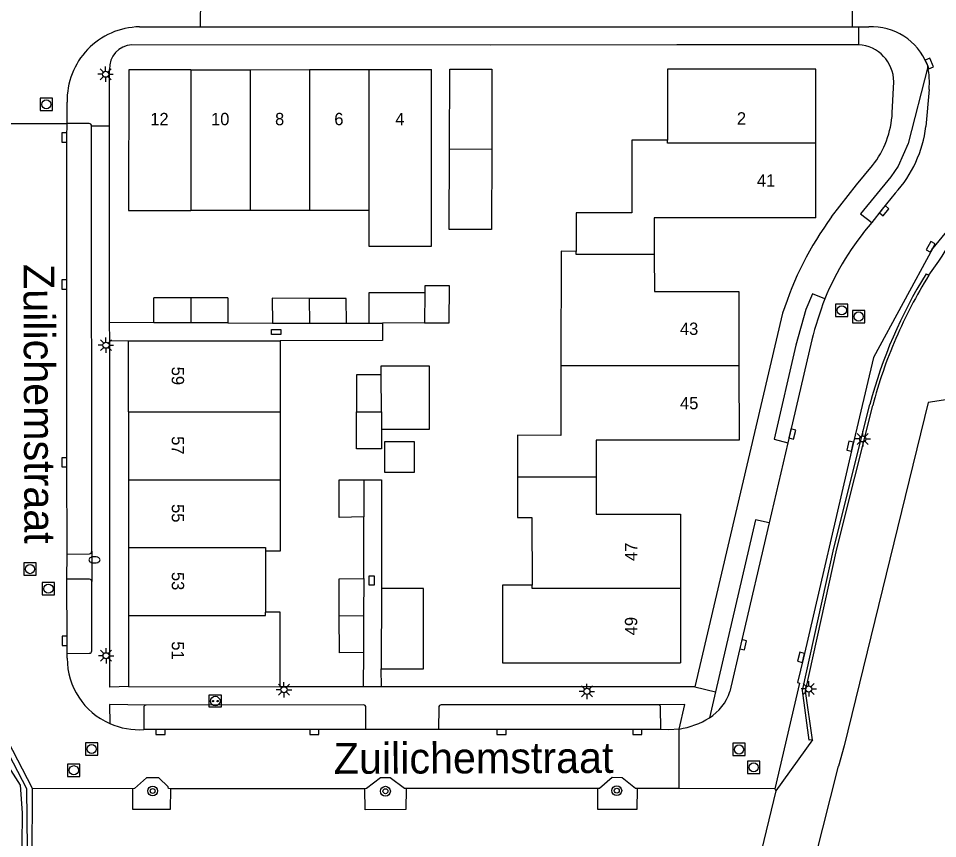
# Model space of a CAD drawing. Extents: x 125000 to 129004, y 397500 to 399008.
# Drawn here: x 127371.7 to 127446.2, y 397708.6 to 397775.1 of the extents above; entities that cross this region are included whole.
import ezdxf

# ---------------------------------------------------------------- set-up
doc = ezdxf.new("R2010")
doc.units = 0
for name, color, linetype in [('gg-afsc-draadraster', 7, 'Continuous'), ('gg-afsc-faunaraster', 7, 'Continuous'), ('gg-afsc-hekwerk', 7, 'Continuous'), ('gg-afsc-lijn faunaraster', 7, 'Continuous'), ('gg-anno-huisnummerreeks BGT', 7, 'Continuous'), ('gg-anno-openbare ruimte label', 7, 'Continuous'), ('gg-bbg-bijgebouw', 7, 'Continuous'), ('gg-bbg-gedigitaliseerde bebouwing', 7, 'Continuous'), ('gg-bbg-gedigitaliseerde bijgebouw', 7, 'Continuous'), ('gg-bbg-hoofdgebouw', 7, 'Continuous'), ('gg-bbg-luifel en loopbrug', 7, 'Continuous'), ('gg-bbg-tussenscheiding', 7, 'Continuous'), ('gg-knt-verharding', 7, 'Continuous'), ('gg-knt-verharding nz', 7, 'Continuous'), ('gg-kntw-bovenkant insteek waterloop', 7, 'Continuous'), ('gt-grn-groengrens', 7, 'Continuous'), ('gt-grn-vlakafsluiter', 7, 'Continuous'), ('gt-symb-boom', 7, 'Continuous'), ('gt-symb-brandkraan', 7, 'Continuous'), ('gt-symb-kolk', 7, 'Continuous'), ('gt-symb-kolk center center', 7, 'Continuous'), ('gt-symb-laadpunt elektrisch vervoer', 7, 'Continuous'), ('gt-symb-lichtmast', 7, 'Continuous'), ('gt-symb-rioolschacht', 7, 'Continuous')]:
    doc.layers.add(name, color=color, linetype=linetype)

# ---------------------------------------------------------------- blocks, each defined once
blk = doc.blocks.new('gt0-KOLK')
at = {"layer": 'gt-symb-kolk'}
blk.add_lwpolyline([(0, 0), (0.375, 0), (0.375, 0.4), (-0.375, 0.4), (-0.375, 0), (0, 0)], dxfattribs=at)
blk = doc.blocks.new('gt0-RS')
at = {"layer": 'gt-symb-rioolschacht'}
blk.add_lwpolyline([(-0.5, -0.5), (0.5, -0.5), (0.5, 0.5), (-0.5, 0.5)], close=True, dxfattribs=at)
blk.add_circle((0, 0), 0.375, dxfattribs=at)
blk = doc.blocks.new('gt0-LMAST')
at = {"layer": 'gt-symb-lichtmast'}
for p, q in [((-0.182, 0.173), (-0.447, 0.438)), ((-0.005, 0.246), (-0.005, 0.621)), ((0.172, 0.173), (0.437, 0.438)), ((-0.255, -0.004), (-0.63, -0.004)), ((-0.182, -0.181), (-0.447, -0.446)), ((-0.005, -0.254), (-0.005, -0.629)), ((0.437, -0.446), (0.172, -0.181)), ((0.245, -0.004), (0.62, -0.004))]:
    blk.add_line(p, q, dxfattribs=at)
blk.add_circle((-0.005, -0.004), 0.25, dxfattribs=at)
blk = doc.blocks.new('gt0-KOLKCC')
at = {"layer": 'gt-symb-kolk center center'}
blk.add_lwpolyline([(-0.375, 0.2), (0.375, 0.2), (0.375, -0.2), (-0.375, -0.2)], close=True, dxfattribs=at)
blk = doc.blocks.new('gt0-BR')
at = {"layer": 'gt-symb-brandkraan'}
for centre, radius, start, end in [((-0.244, 0), 0.206, 107.56694, 252.43307), ((0.599, -2.664), 3, 106.89205, 107.56694), ((0, -0.691), 0.938, 73.10799, 106.89205), ((-0.599, -2.664), 3, 72.43309, 73.10799), ((0.244, 0), 0.206, 287.56695, 72.43309), ((0.599, 2.664), 3, 252.43307, 253.10797), ((0, 0.691), 0.938, 253.10797, 286.89206), ((-0.599, 2.664), 3, 286.89206, 287.56695)]:
    blk.add_arc(centre, radius, start, end, dxfattribs=at)
blk = doc.blocks.new('gt0-LEV')
at = {"layer": 'gt-symb-laadpunt elektrisch vervoer'}
blk.add_lwpolyline([(-0.486, 0.501), (0.486, 0.501), (0.486, -0.499), (-0.486, -0.499)], close=True, dxfattribs=at)
for centre, radius in [((0, 0), 0.393), ((-0.186, 0), 0.0566), ((0.186, 0), 0.0566)]:
    blk.add_circle(centre, radius, dxfattribs=at)
blk = doc.blocks.new('gt0-BOOM')
at = {"layer": 'gt-symb-boom'}
for radius in [0.4, 0.2]:
    blk.add_circle((0, 0), radius, dxfattribs=at)

msp = doc.modelspace()

# ---------------------------------------------------------------- linework, layer by layer
at = {"layer": 'gg-afsc-draadraster'}
for p, q in [((127427.896, 397673.669), (127438.154, 397714.486)), ((127433.068, 397712.496), (127430.756, 397702.932))]:
    msp.add_line(p, q, dxfattribs=at)
at = {"layer": 'gg-afsc-faunaraster'}
for p, q in [((127453.057, 397745.141), (127445.41, 397743.961)), ((127436.038, 397716.623), (127433.068, 397712.496))]:
    msp.add_line(p, q, dxfattribs=at)
for points in [[(127436.038, 397716.623), (127435.474, 397720.577), (127438.019, 397732.102), (127440.927, 397743.709)], [(127445.41, 397743.961), (127438.609, 397716.145), (127438.154, 397714.486)]]:
    msp.add_lwpolyline(points, dxfattribs=at)
for centre, radius, start, end in [((127421.921, 397771.959), 29.452, 323.08312, 337.72999), ((127481.711, 397732.17), 42.449, 148.62761, 156.42141), ((127477.595, 397734.091), 37.908, 156.59379, 165.30244)]:
    msp.add_arc(centre, radius, start, end, dxfattribs=at)
at = {"layer": 'gg-afsc-hekwerk'}
for p, q in [((127425.056, 397772.937), (127409.956, 397772.915)), ((127379.093, 397750.429), (127379.089, 397762.558)), ((127382.677, 397750.417), (127379.093, 397750.429)), ((127388.677, 397750.402), (127392.279, 397750.374)), ((127398.276, 397750.389), (127400.086, 397750.393)), ((127399.677, 397729.689), (127399.688, 397734.68)), ((127399.672, 397723.689), (127399.648, 397720.906)), ((127399.648, 397720.906), (127392.91, 397720.918)), ((127414.697, 397720.921), (127404.447, 397720.905))]:
    msp.add_line(p, q, dxfattribs=at)
for points in [[(127401.196, 397750.396), (127401.2, 397748.966), (127392.913, 397748.962)], [(127399.699, 397737.677), (127401.118, 397737.676), (127401.11, 397728.886)]]:
    msp.add_lwpolyline(points, dxfattribs=at)
at = {"layer": 'gg-afsc-lijn faunaraster'}
msp.add_lwpolyline([(127372.801, 397702.944), (127372.477, 397702.972), (127372.373, 397712.644), (127370.576, 397716.134), (127354.712, 397721.719), (127352.526, 397713.475), (127364.004, 397716.479), (127369.811, 397699.372)], dxfattribs=at)
at = {"layer": 'gg-bbg-bijgebouw'}
for p, q in [((127406.629, 397764.478), (127406.665, 397770.974)), ((127410.05, 397764.459), (127406.629, 397764.478)), ((127382.677, 397750.417), (127382.682, 397752.437)), ((127385.682, 397752.43), (127382.682, 397752.437)), ((127388.682, 397752.422), (127385.682, 397752.43)), ((127388.682, 397752.422), (127388.677, 397750.402)), ((127404.631, 397752.843), (127404.616, 397750.422)), ((127385.677, 397750.41), (127382.677, 397750.417)), ((127388.677, 397750.402), (127385.677, 397750.41)), ((127392.279, 397750.374), (127395.278, 397750.382)), ((127395.278, 397750.382), (127398.276, 397750.389)), ((127404.616, 397750.422), (127406.611, 397750.41)), ((127401.11, 397743.205), (127401.101, 397746.201)), ((127401.11, 397743.205), (127401.114, 397741.754)), ((127399.699, 397737.677), (127399.688, 397734.68)), ((127399.677, 397729.689), (127399.675, 397726.689)), ((127401.11, 397728.886), (127401.104, 397722.377)), ((127404.514, 397728.873), (127401.11, 397728.886)), ((127404.529, 397722.372), (127404.514, 397728.873)), ((127399.675, 397726.689), (127399.672, 397723.689)), ((127401.104, 397722.377), (127404.529, 397722.372))]:
    msp.add_line(p, q, dxfattribs=at)
for points in [[(127406.665, 397770.974), (127410.064, 397770.955), (127410.05, 397764.459)], [(127406.611, 397750.41), (127406.629, 397753.403), (127404.634, 397753.403), (127404.631, 397752.843)], [(127395.273, 397752.39), (127392.274, 397752.396), (127392.279, 397750.374)], [(127398.276, 397750.389), (127398.271, 397752.383), (127395.273, 397752.39)], [(127401.101, 397746.201), (127399.086, 397746.195), (127399.095, 397743.195)], [(127401.114, 397741.754), (127401.118, 397740.209), (127399.103, 397740.195), (127399.095, 397743.195)], [(127399.688, 397734.68), (127397.69, 397734.628), (127397.701, 397737.684), (127399.699, 397737.677)], [(127397.696, 397726.68), (127397.682, 397729.68), (127399.677, 397729.689)], [(127399.672, 397723.689), (127397.709, 397723.68), (127397.696, 397726.68)]]:
    msp.add_lwpolyline(points, dxfattribs=at)
at = {"layer": 'gg-bbg-gedigitaliseerde bebouwing'}
msp.add_lwpolyline([(127400.084, 397759.518), (127400.085, 397756.626), (127405.173, 397756.627), (127405.17, 397770.925)], dxfattribs=at)
at = {"layer": 'gg-bbg-gedigitaliseerde bijgebouw'}
msp.add_lwpolyline([(127401.393, 397740.79), (127403.778, 397740.79), (127403.778, 397738.283), (127401.393, 397738.283), (127401.393, 397740.79)], dxfattribs=at)
at = {"layer": 'gg-bbg-hoofdgebouw'}
for p, q in [((127385.684, 397770.923), (127390.484, 397770.923)), ((127390.484, 397770.923), (127395.284, 397770.924)), ((127395.284, 397770.924), (127400.084, 397770.924)), ((127400.084, 397770.924), (127405.17, 397770.925)), ((127436.321, 397764.966), (127436.316, 397770.975)), ((127436.327, 397758.931), (127436.321, 397764.966)), ((127390.484, 397759.517), (127385.684, 397759.516)), ((127395.284, 397759.517), (127390.484, 397759.517)), ((127400.084, 397759.518), (127395.284, 397759.517)), ((127380.621, 397748.961), (127392.913, 397748.962)), ((127380.622, 397743.196), (127380.621, 397748.961)), ((127392.913, 397748.962), (127392.912, 397743.196)), ((127380.622, 397743.196), (127380.624, 397737.696)), ((127392.912, 397743.196), (127392.91, 397737.696)), ((127380.624, 397737.696), (127380.625, 397732.196)), ((127380.625, 397732.196), (127380.627, 397726.696)), ((127391.723, 397731.913), (127391.722, 397726.958)), ((127425.346, 397728.886), (127425.348, 397722.856)), ((127380.627, 397726.696), (127380.628, 397720.952)), ((127410.927, 397722.853), (127425.348, 397722.856)), ((127380.628, 397720.952), (127392.91, 397720.918))]:
    msp.add_line(p, q, dxfattribs=at)
for points in [[(127385.684, 397770.923), (127380.633, 397770.922), (127380.619, 397759.515), (127385.684, 397759.516)], [(127436.316, 397770.975), (127424.307, 397770.976), (127424.31, 397765.208)], [(127424.31, 397765.208), (127421.416, 397765.223), (127421.419, 397759.33), (127416.896, 397759.334), (127416.885, 397756.199)], [(127436.327, 397758.931), (127423.229, 397758.931), (127423.231, 397755.946)], [(127416.885, 397756.199), (127415.682, 397756.211), (127415.666, 397746.926)], [(127423.231, 397755.946), (127423.233, 397752.955), (127430.079, 397752.943), (127430.087, 397746.926)], [(127415.666, 397746.926), (127415.656, 397741.285), (127412.149, 397741.301), (127412.148, 397737.906)], [(127430.087, 397746.926), (127430.095, 397740.901), (127418.514, 397740.891), (127418.519, 397737.906)], [(127392.91, 397737.696), (127392.909, 397731.913), (127391.723, 397731.913)], [(127412.148, 397737.906), (127412.148, 397734.646), (127413.316, 397734.64), (127413.33, 397729.141)], [(127418.519, 397737.906), (127418.525, 397734.91), (127425.344, 397734.896), (127425.346, 397728.886)], [(127413.33, 397729.141), (127410.929, 397729.149), (127410.927, 397722.853)], [(127392.91, 397720.918), (127392.906, 397726.955), (127391.722, 397726.958)]]:
    msp.add_lwpolyline(points, dxfattribs=at)
at = {"layer": 'gg-bbg-luifel en loopbrug'}
for p in [(127400.086, 397750.393), (127404.616, 397750.422)]:
    msp.add_line(p, (127401.196, 397750.396), dxfattribs=at)
for points in [[(127410.05, 397764.459), (127410.036, 397757.959), (127406.615, 397757.966), (127406.629, 397764.478)], [(127404.631, 397752.843), (127400.085, 397752.842), (127400.086, 397750.393)], [(127401.101, 397746.201), (127401.101, 397746.926), (127404.993, 397746.926), (127404.993, 397741.754), (127401.114, 397741.754)]]:
    msp.add_lwpolyline(points, dxfattribs=at)
at = {"layer": 'gg-bbg-tussenscheiding'}
for p, q in [((127385.684, 397770.923), (127385.684, 397759.516)), ((127390.484, 397770.923), (127390.484, 397759.517)), ((127395.284, 397770.924), (127395.284, 397759.517)), ((127400.084, 397770.924), (127400.084, 397759.518)), ((127385.682, 397752.43), (127385.677, 397750.41)), ((127395.273, 397752.39), (127395.278, 397750.382)), ((127430.087, 397746.926), (127415.666, 397746.926)), ((127380.622, 397743.196), (127392.912, 397743.196)), ((127399.095, 397743.195), (127401.11, 397743.205)), ((127380.624, 397737.696), (127392.91, 397737.696)), ((127418.519, 397737.906), (127412.148, 397737.906)), ((127397.696, 397726.68), (127399.675, 397726.689))]:
    msp.add_line(p, q, dxfattribs=at)
for points in [[(127436.321, 397764.966), (127424.31, 397764.966), (127424.31, 397765.208)], [(127423.231, 397755.946), (127416.885, 397755.946), (127416.885, 397756.199)], [(127380.625, 397732.196), (127391.723, 397732.196), (127391.723, 397731.913)], [(127425.346, 397728.886), (127413.33, 397728.886), (127413.33, 397729.141)], [(127380.627, 397726.696), (127391.722, 397726.696), (127391.722, 397726.958)]]:
    msp.add_lwpolyline(points, dxfattribs=at)
at = {"layer": 'gg-knt-verharding'}
for p, q in [((127386.459, 397779.99), (127386.428, 397774.393)), ((127439.265, 397780.009), (127439.265, 397774.396)), ((127381.499, 397774.394), (127386.428, 397774.393)), ((127386.428, 397774.393), (127439.265, 397774.396)), ((127439.265, 397774.396), (127439.792, 397774.396)), ((127439.792, 397772.946), (127439.792, 397774.396)), ((127439.792, 397774.396), (127440.601, 397774.396)), ((127409.956, 397772.915), (127380.888, 397772.944)), ((127439.792, 397772.946), (127425.056, 397772.937)), ((127379.087, 397766.362), (127379.085, 397770.94)), ((127445.33, 397771.346), (127445.39, 397771.151)), ((127442.513, 397767.432), (127442.638, 397769.944)), ((127445.498, 397769.325), (127445.244, 397766.323)), ((127375.649, 397766.559), (127375.645, 397768.288)), ((127370.847, 397766.563), (127375.649, 397766.559)), ((127377.442, 397766.561), (127375.649, 397766.559)), ((127377.628, 397766.361), (127379.087, 397766.362)), ((127377.65, 397731.897), (127377.628, 397766.361)), ((127379.089, 397762.558), (127379.087, 397766.362)), ((127433.631, 397751.192), (127426.507, 397720.913)), ((127379.112, 397748.978), (127379.093, 397750.429)), ((127379.112, 397748.978), (127380.621, 397748.961)), ((127435.993, 397749.019), (127434.045, 397740.689)), ((127434.045, 397740.689), (127432.529, 397734.206)), ((127375.633, 397729.646), (127375.644, 397731.674)), ((127375.644, 397731.674), (127377.456, 397731.692)), ((127377.65, 397731.897), (127377.65, 397729.457)), ((127377.46, 397729.632), (127375.633, 397729.646)), ((127377.653, 397723.826), (127377.65, 397729.457)), ((127375.648, 397723.23), (127375.652, 397723.608)), ((127375.652, 397723.608), (127377.443, 397723.638)), ((127401.109, 397720.91), (127401.104, 397722.377)), ((127401.109, 397720.91), (127399.648, 397720.906)), ((127404.447, 397720.905), (127401.109, 397720.91)), ((127426.507, 397720.913), (127414.697, 397720.921)), ((127426.507, 397720.913), (127428.188, 397720.523)), ((127428.188, 397720.523), (127427.697, 397718.41)), ((127381.862, 397719.252), (127381.873, 397717.45)), ((127399.659, 397719.455), (127382.047, 397719.443)), ((127399.861, 397717.46), (127399.854, 397719.254)), ((127405.759, 397719.257), (127405.75, 397717.457)), ((127423.547, 397719.465), (127405.951, 397719.457)), ((127423.75, 397717.453), (127423.74, 397719.262)), ((127405.75, 397717.457), (127399.861, 397717.46)), ((127425.242, 397712.678), (127425.252, 397717.497)), ((127372.844, 397712.673), (127370.853, 397716.547)), ((127380.967, 397712.652), (127372.844, 397712.673)), ((127399.779, 397712.663), (127384.01, 397712.659)), ((127418.652, 397712.677), (127403.111, 397712.672)), ((127425.242, 397712.678), (127421.829, 397712.685)), ((127432.992, 397712.661), (127425.242, 397712.678))]:
    msp.add_line(p, q, dxfattribs=at)
for points in [[(127445.39, 397771.151), (127443.798, 397764.929), (127442.981, 397763.105), (127442.39, 397762.247), (127439.927, 397759.245), (127440.848, 397758.532)], [(127437.583, 397758.993), (127439.625, 397761.602), (127440.908, 397763.146)], [(127442.749, 397760.909), (127441.697, 397759.612), (127440.848, 397758.532)], [(127447.029, 397757.956), (127445.799, 397756.468), (127440.999, 397747.614), (127439.294, 397740.378), (127435.32, 397723.263), (127434.846, 397721.258), (127434.991, 397721.219), (127432.992, 397712.661)], [(127437.045, 397752.349), (127436.059, 397752.773), (127435.515, 397751.488), (127434.705, 397748.592), (127432.935, 397740.975), (127434.045, 397740.689)], [(127380.628, 397720.952), (127379.095, 397720.896), (127379.112, 397748.978)], [(127432.529, 397734.206), (127431.424, 397734.46), (127428.188, 397720.523)], [(127432.529, 397734.206), (127430.238, 397724.373), (127429.356, 397720.531)], [(127382.047, 397719.443), (127379.09, 397719.492), (127379.109, 397717.943)], [(127425.252, 397717.497), (127425.714, 397719.477), (127423.547, 397719.465)], [(127425.252, 397717.497), (127424.418, 397717.425), (127423.75, 397717.453)], [(127384.01, 397712.659), (127383.857, 397712.679), (127383.847, 397712.814), (127383.076, 397713.546), (127382.073, 397713.534), (127381.096, 397712.669), (127380.967, 397712.652)], [(127403.111, 397712.672), (127402.985, 397712.668), (127401.822, 397713.551), (127401.035, 397713.555), (127399.918, 397712.683), (127399.779, 397712.663)], [(127421.829, 397712.685), (127421.705, 397712.688), (127420.612, 397713.552), (127419.801, 397713.561), (127418.784, 397712.687), (127418.652, 397712.677)]]:
    msp.add_lwpolyline(points, dxfattribs=at)
for centre, radius, start, end in [((127381.613, 397768.426), 5.969, 91.09058, 181.32353), ((127440.852, 397769.595), 4.808, 21.36105, 92.99842), ((127381.012, 397771.019), 1.929, 93.68257, 182.36197), ((127439.596, 397769.91), 3.042, 0.63249, 86.31141), ((127439.168, 397769.867), 6.353, 355.10743, 11.66228), ((127434.885, 397767.845), 7.64, 322.04055, 356.90011), ((127377.426, 397766.359), 0.202, 0.50755, 85.3381), ((127435.486, 397767.538), 9.834, 317.61345, 352.90205), ((127459.787, 397742.843), 27.456, 143.96952, 162.29677), ((127458.156, 397743.625), 22.843, 139.26296, 157.54789), ((127466.729, 397741.14), 31.73, 159.31327, 165.62242), ((127377.443, 397731.899), 0.207, 273.65201, 359.50635), ((127377.459, 397729.44), 0.192, 5.11881, 89.58778), ((127381.409, 397723.225), 5.761, 179.94981, 246.46968), ((127377.435, 397723.858), 0.22, 272.10733, 351.5649), ((127425.618, 397721.746), 3.931, 301.93751, 341.999), ((127382.048, 397719.257), 0.186, 90.32203, 181.5064), ((127399.664, 397719.265), 0.19, 356.66496, 91.59893), ((127405.945, 397719.27), 0.187, 88.22115, 184.11713), ((127423.529, 397719.255), 0.211, 2.03063, 85.07626), ((127424.185, 397724.086), 6.675, 279.20232, 301.75046), ((127381.521, 397723.473), 6.033, 246.43166, 273.34196)]:
    msp.add_arc(centre, radius, start, end, dxfattribs=at)
at = {"layer": 'gg-knt-verharding nz'}
for points in [[(127375.644, 397731.674), (127375.623, 397739.109), (127375.614, 397753.525), (127375.617, 397765.435), (127375.649, 397766.559)], [(127375.652, 397723.608), (127375.642, 397724.633), (127375.633, 397729.646)], [(127399.861, 397717.46), (127391.539, 397717.45), (127381.873, 397717.45)], [(127423.75, 397717.453), (127421.852, 397717.457), (127410.852, 397717.446), (127405.75, 397717.457)]]:
    msp.add_lwpolyline(points, dxfattribs=at)
at = {"layer": 'gg-kntw-bovenkant insteek waterloop'}
msp.add_lwpolyline([(127370.714, 397714.725), (127371.841, 397712.936), (127371.996, 397710.7), (127371.883, 397700.33), (127372.023, 397696.421), (127371.907, 397695.134), (127371.173, 397694.065)], dxfattribs=at)
at = {"layer": 'gt-grn-groengrens'}
for p, q in [((127445.251, 397754.392), (127445.468, 397754.269)), ((127372.801, 397702.944), (127372.844, 397712.673))]:
    msp.add_line(p, q, dxfattribs=at)
for points in [[(127436.038, 397716.623), (127435.791, 397716.588), (127435.23, 397720.631), (127437.776, 397732.163), (127440.691, 397743.791)], [(127384.01, 397712.659), (127384.002, 397710.965), (127380.973, 397710.964), (127380.967, 397712.652)], [(127403.111, 397712.672), (127403.106, 397710.978), (127399.786, 397710.961), (127399.779, 397712.663)], [(127421.829, 397712.685), (127421.826, 397710.988), (127418.665, 397710.976), (127418.652, 397712.677)]]:
    msp.add_lwpolyline(points, dxfattribs=at)
msp.add_arc((127478.838, 397733.663), 39.469, 148.3187, 165.13157, dxfattribs=at)
at = {"layer": 'gt-grn-vlakafsluiter'}
msp.add_line((127432.992, 397712.661), (127433.068, 397712.496), dxfattribs=at)

# ---------------------------------------------------------------- block references
at = {"layer": 'gt-symb-boom'}
for p in [(127382.576, 397712.476), (127401.442, 397712.455), (127420.186, 397712.504)]:
    msp.add_blockref('gt0-BOOM', p, dxfattribs=at)
at = {"layer": 'gt-symb-brandkraan'}
msp.add_blockref('gt0-BR', (127377.862, 397731.204), dxfattribs=at)
at = {"layer": 'gt-symb-kolk'}
for p, rotation in [((127445.33, 397771.346), -66.35213976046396), ((127375.617, 397765.435), 90), ((127441.697, 397759.612), -128.18215493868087), ((127445.799, 397756.468), 61.53637630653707), ((127375.614, 397753.525), 90), ((127434.218, 397741.447), -103.19846814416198), ((127439.294, 397740.378), 76.92675171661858), ((127375.623, 397739.109), 90), ((127375.642, 397724.633), 90), ((127430.238, 397724.373), -103.114375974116), ((127435.32, 397723.263), 76.92675171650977), ((127383.214, 397717.45), -179.98386034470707), ((127395.676, 397717.453), 180), ((127410.852, 397717.446), -179.983860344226), ((127421.852, 397717.457), -179.983860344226)]:
    msp.add_blockref('gt0-KOLK', p, dxfattribs=dict(at, rotation=rotation))
at = {"layer": 'gt-symb-kolk center center'}
msp.add_blockref('gt0-KOLKCC', (127392.581, 397749.675), dxfattribs=at)
at = {"layer": 'gt-symb-kolk center center', "rotation": 90}
msp.add_blockref('gt0-KOLKCC', (127400.327, 397729.538), dxfattribs=at)
at = {"layer": 'gt-symb-laadpunt elektrisch vervoer'}
msp.add_blockref('gt0-LEV', (127387.648, 397719.76), dxfattribs=at)
at = {"layer": 'gt-symb-lichtmast'}
for p in [(127378.77, 397770.557), (127378.797, 397748.602), (127440.121, 397741.009), (127378.808, 397723.436), (127393.223, 397720.681), (127417.771, 397720.55), (127435.75, 397720.751)]:
    msp.add_blockref('gt0-LMAST', p, dxfattribs=at)
at = {"layer": 'gt-symb-rioolschacht'}
for p in [(127373.959, 397768.113), (127438.419, 397751.423), (127439.793, 397750.918), (127372.639, 397730.459), (127374.132, 397728.867), (127377.634, 397715.878), (127430.097, 397715.839), (127376.188, 397714.155), (127431.279, 397714.391)]:
    msp.add_blockref('gt0-RS', p, dxfattribs=at)

# ---------------------------------------------------------------- texts
at = {"layer": 'gg-anno-huisnummerreeks BGT'}
for s, p in [('12', (127382.382, 397766.422)), ('10', (127387.307, 397766.423)), ('8', (127392.496, 397766.423)), ('6', (127397.296, 397766.424)), ('4', (127402.239, 397766.425)), ('2', (127429.923, 397766.476))]:
    msp.add_text(s, height=1, dxfattribs=at).set_placement(p)
for s, rotation, p in [('41', 0.1, (127431.547, 397761.444)), ('43', 0.1, (127425.307, 397749.428)), ('59', 270, (127384.122, 397746.856)), ('45', 0.1, (127425.315, 397743.407)), ('57', 270, (127384.123, 397741.224)), ('55', 270, (127384.125, 397735.724)), ('47', 90, (127421.845, 397731.113)), ('53', 270, (127384.126, 397730.224)), ('49', 90, (127421.847, 397725.093)), ('51', 270, (127384.127, 397724.602))]:
    msp.add_text(s, height=1, rotation=rotation, dxfattribs=at).set_placement(p)
at = {"layer": 'gg-anno-openbare ruimte label'}
for rotation, p in [(270.2, (127372.11, 397755.175)), (0.2, (127397.257, 397713.865))]:
    msp.add_text('Zuilichemstraat', height=2.5, rotation=rotation, dxfattribs=at).set_placement(p)

doc.saveas('drawing.dxf')
